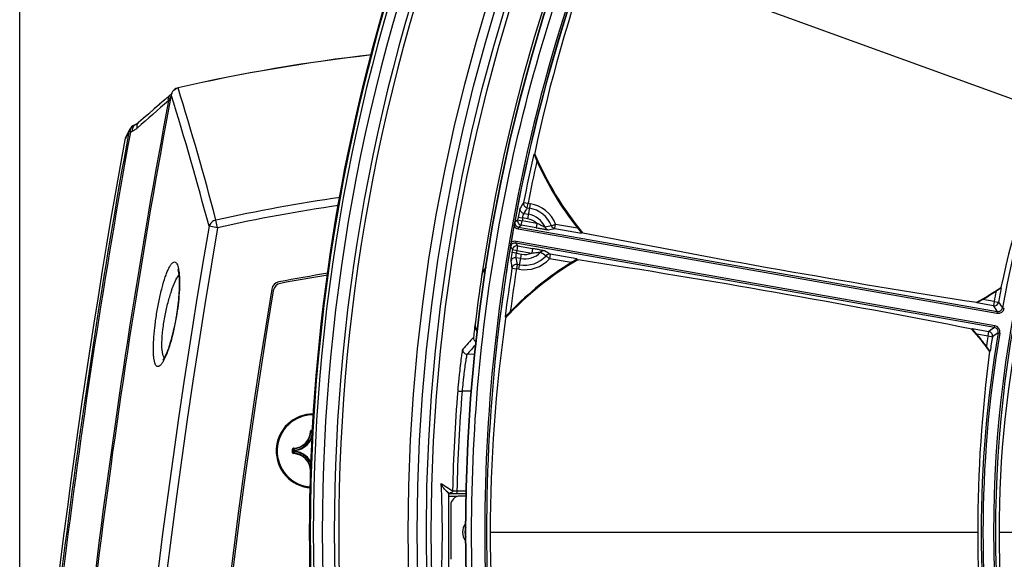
# Model space of a CAD drawing. Header units: millimetres. Extents: x 0 to 420, y -341 to 792.
# Tile 306 of 325: x 323 to 341, y 225 to 235. Entities that reach past the tile are written whole.
import ezdxf

# ---------------------------------------------------------------- set-up
doc = ezdxf.new("R2010")
doc.units = ezdxf.units.MM
doc.header["$LTSCALE"] = 23.1
doc.layers.get('0').update_dxf_attribs({"linetype": 'CONTINUOUS'})
for name, color, linetype in [('02___PRT_ALL_AXES', 7, 'CONTINUOUS'), ('06___PRT_ALL_SURFS', 7, 'CONTINUOUS'), ('AXES', 7, 'CONTINUOUS'), ('DIM_PILOTEES', 7, 'CONTINUOUS')]:
    doc.layers.add(name, color=color, linetype=linetype)
doc.styles.get("Standard").update_dxf_attribs({"font": 'txt', "width": 0.7})
doc.dimstyles.new('DIMSTYLE_3', dxfattribs={"dimtxt": 2.5, "dimasz": 3.5, "dimexe": 2, "dimexo": 0, "dimtad": 1, "dimdec": 0, "dimlfac": 5.882353, "dimdsep": 46, "dimtxsty": 'Standard', "dimblk": '_FILLED', "dimblk1": '_FILLED', "dimblk2": '_FILLED', "dimcen": 0.09, "dimazin": 2, "dimtp": 0.8, "dimtm": 0.8, "dimtfac": 1, "dimtdec": 0, "dimtofl": 0, "dimtmove": 0, "dimatfit": 3, "dimldrblk": '_FILLED', "dimfxl": 0, "dimtolj": 1, "dimarcsym": 0})

# ---------------------------------------------------------------- blocks, each defined once
blk = doc.blocks.new('_FILLED')
at = {"color": 0, "linetype": 'ByBlock'}
blk.add_solid([(0, 0), (-1, 0.1429), (-1, -0.1429)], dxfattribs=at)
blk = doc.blocks.new('*D9')
at = {"layer": 'DIM_PILOTEES', "color": 2, "linetype": 'Continuous'}
for p, q in [((322.755, 216.718), (322.755, 271.478)), ((404.884, 216.276), (404.884, 271.478)), ((322.755, 269.478), (363.82, 269.478)), ((404.884, 269.478), (363.82, 269.478))]:
    blk.add_line(p, q, dxfattribs=at)
at = {"layer": 'DIM_PILOTEES', "color": 2, "linetype": 'Continuous', "xscale": 3.5, "yscale": 3.5, "zscale": 3.5, "rotation": 180}
blk.add_blockref('_FILLED', (322.755, 269.478), dxfattribs=at)
at = {"layer": 'DIM_PILOTEES', "color": 2, "linetype": 'Continuous', "xscale": 3.5, "yscale": 3.5, "zscale": 3.5}
blk.add_blockref('_FILLED', (404.884, 269.478), dxfattribs=at)
at = {"layer": 'DIM_PILOTEES', "color": 2, "linetype": 'Continuous', "insert": (363.82, 272.603), "char_height": 2.5, "width": 8.57143, "attachment_point": 2, "line_spacing_factor": 0.9}
blk.add_mtext('{\\ftxt;\\W0.0001;\\H0.0001;\\~}{\\ftxt;\\W2.2857142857;\\H2.5; }{\\ftxt;\\W0.0001;\\H0.0001;\\~}', dxfattribs=at)

msp = doc.modelspace()

# ---------------------------------------------------------------- linework, layer by layer
at = {"color": 7, "linetype": 'Continuous'}
for p, q in [((333.5414, 236.1927), (342.1537, 233.0581)), ((325.5782, 233.3983), (325.4892, 233.3216)), ((325.6039, 233.4067), (325.6038, 233.4074)), ((325.7331, 233.5399), (325.7326, 233.5419)), ((325.4898, 233.3222), (325.3856, 233.232)), ((325.2311, 233.0973), (325.1796, 233.0524)), ((325.3341, 233.1871), (325.2824, 233.1422)), ((324.9442, 232.8543), (324.9059, 232.8378)), ((324.9513, 232.8578), (324.9482, 232.8562)), ((324.9662, 232.8668), (324.9621, 232.8641)), ((325.1284, 233.0074), (325.0771, 232.9623)), ((324.8208, 232.7574), (324.7451, 232.6055)), ((324.8059, 232.712), (324.7641, 232.6282)), ((324.8059, 232.712), (324.7827, 232.6658)), ((324.836, 232.7066), (324.8059, 232.712)), ((324.7641, 232.6282), (324.7301, 232.5601)), ((332.4191, 232.2915), (332.4335, 232.2928)), ((332.227, 231.3836), (332.3104, 231.3672)), ((332.2957, 231.2838), (332.3104, 231.3672)), ((332.3104, 231.3672), (332.3552, 231.3593)), ((332.2957, 231.2838), (332.3405, 231.2759)), ((332.3053, 231.0759), (332.3552, 231.3593)), ((326.4761, 230.9076), (326.4446, 231.0496)), ((332.0631, 231.0173), (332.1158, 231.0539)), ((332.1158, 231.0539), (332.1993, 231.0385)), ((332.1259, 231.1084), (332.2094, 231.0928)), ((332.1846, 230.9548), (332.1993, 231.0385)), ((332.4782, 230.9893), (332.1993, 231.0385)), ((332.3053, 231.0759), (332.2094, 231.0928)), ((332.2311, 231.1749), (332.32, 231.1592)), ((326.4761, 230.9076), (326.3136, 230.9355)), ((332.1319, 230.9182), (332.126, 230.8848)), ((332.126, 230.8848), (341.1262, 229.2978)), ((332.1319, 230.9182), (332.1846, 230.9548)), ((332.1319, 230.9182), (341.1321, 229.3313)), ((332.4635, 230.9056), (332.1846, 230.9548)), ((332.4782, 230.9893), (332.4635, 230.9056)), ((332.7492, 230.9442), (332.8278, 230.9758)), ((332.813, 230.8921), (332.8278, 230.9758)), ((332.813, 230.8921), (333.3164, 230.8034)), ((332.8278, 230.9758), (333.2393, 230.9032)), ((333.3238, 230.8161), (333.3164, 230.8034)), ((333.3411, 230.813), (333.3238, 230.8161)), ((332.0787, 230.6163), (332.0846, 230.6497)), ((341.0847, 229.0628), (332.0846, 230.6497)), ((331.9802, 230.5467), (332.0171, 230.4943)), ((332.0918, 230.4258), (332.008, 230.4396)), ((332.0171, 230.4943), (332.1009, 230.4803)), ((341.0788, 229.0293), (332.0787, 230.6163)), ((332.0787, 230.6163), (332.1157, 230.5639)), ((332.1157, 230.5639), (332.1009, 230.4803)), ((332.1009, 230.4803), (332.3798, 230.4311)), ((332.1157, 230.5639), (332.3946, 230.5147)), ((332.3946, 230.5147), (332.3798, 230.4311)), ((332.173, 230.3255), (332.0841, 230.3411)), ((332.0918, 230.4258), (332.1877, 230.4089)), ((332.1377, 230.1255), (332.1877, 230.4089)), ((332.6498, 230.3807), (332.7129, 230.3242)), ((332.7276, 230.4079), (332.7129, 230.3242)), ((333.1244, 230.2516), (332.7129, 230.3242)), ((333.231, 230.3191), (332.7276, 230.4079)), ((333.231, 230.3191), (333.2336, 230.3046)), ((333.2336, 230.3046), (333.2509, 230.3016)), ((332.0089, 230.1465), (332.0928, 230.1334)), ((332.1075, 230.2168), (332.0928, 230.1334)), ((332.1377, 230.1255), (332.0928, 230.1334)), ((332.1524, 230.2089), (332.1075, 230.2168)), ((341.1991, 229.7827), (341.2079, 229.7769)), ((341.2071, 229.7767), (341.2079, 229.7769)), ((341.0724, 229.522), (340.8586, 229.5597)), ((341.0724, 229.522), (341.0577, 229.4384)), ((341.0724, 229.522), (341.1559, 229.5065)), ((340.7467, 229.4932), (340.745, 229.5034)), ((341.0577, 229.4384), (340.7467, 229.4932)), ((341.1321, 229.3313), (341.1262, 229.2978)), ((341.2304, 229.3998), (341.2639, 229.3937)), ((331.892, 229.2215), (331.8788, 229.2276)), ((340.6562, 229), (340.6613, 229.009)), ((340.6613, 229.009), (340.9723, 228.9541)), ((340.6615, 229.0084), (340.6613, 229.009)), ((341.0788, 229.0293), (341.0847, 229.0628)), ((331.7378, 228.839), (331.704, 228.8423)), ((340.7438, 228.9081), (340.9575, 228.8705)), ((340.9575, 228.8705), (340.9723, 228.9541)), ((340.9575, 228.8705), (341.0413, 228.8565)), ((341.1478, 228.9313), (341.1813, 228.9256)), ((331.3162, 228.5219), (331.1645, 228.5272)), ((340.9977, 228.5847), (340.9874, 228.5822)), ((331.2512, 227.8298), (331.0711, 227.8298)), ((328.2242, 227.0816), (328.2327, 227.0814)), ((328.2412, 227.0981), (328.2412, 227.0896)), ((327.8843, 226.6743), (327.8843, 226.7413)), ((327.8843, 226.7413), (327.8928, 226.7413)), ((327.8928, 226.6743), (327.8928, 226.7413)), ((327.9008, 226.7582), (327.9011, 226.7497)), ((327.8843, 226.6743), (327.8928, 226.6743)), ((327.9008, 226.6574), (327.9011, 226.6659)), ((327.9212, 226.701), (327.9212, 226.7146)), ((327.9297, 226.7146), (327.9212, 226.7146)), ((327.9297, 226.701), (327.9212, 226.701)), ((327.9297, 226.7146), (327.9288, 226.7231)), ((327.9297, 226.701), (327.9288, 226.6925)), ((327.9297, 226.701), (327.9297, 226.7146)), ((328.2242, 226.334), (328.2327, 226.3342)), ((330.6769, 226.0976), (330.891, 225.9567)), ((330.7756, 225.9493), (330.8238, 225.9012)), ((330.7756, 225.9493), (330.84, 225.9069)), ((331.1516, 225.9012), (330.8238, 225.9012)), ((330.8246, 224.5054), (330.8246, 225.8502)), ((330.9788, 225.8502), (330.8246, 225.8502)), ((330.9712, 225.9046), (331.1516, 225.9045)), ((330.973, 225.9556), (331.1524, 225.9555)), ((331.1451, 225.8579), (331.0288, 225.8579)), ((330.8588, 225.688), (330.8585, 224.668)), ((331.5992, 225.1778), (340.7642, 225.1778)), ((341.1648, 225.1778), (350.0351, 225.1778))]:
    msp.add_line(p, q, dxfattribs=at)
for points in [[(325.6003, 233.4199), (325.5946, 233.4137), (325.5872, 233.4064), (325.5782, 233.3983)], [(325.6101, 233.433), (325.6093, 233.4317), (325.6075, 233.429), (325.6046, 233.425), (325.6003, 233.4199)], [(325.3863, 233.2325), (325.2831, 233.1428), (325.1803, 233.0529), (325.0778, 232.9629), (324.9899, 232.8853)], [(324.9899, 232.8853), (324.9803, 232.8772), (324.971, 232.8701), (324.9625, 232.8643), (324.955, 232.8597), (324.9485, 232.8563), (324.9442, 232.8543)], [(324.7827, 232.6658), (324.7499, 232.5998), (324.7397, 232.5794), (324.7331, 232.5661), (324.7302, 232.5604), (324.7301, 232.5602)], [(324.7451, 232.6055), (324.7398, 232.5937), (324.7354, 232.5815), (324.732, 232.5691), (324.7301, 232.5601)], [(325.7267, 230.1189), (325.7265, 230.1194), (325.7267, 230.1188), (325.7278, 230.1163), (325.7294, 230.1117), (325.7315, 230.105), (325.7339, 230.0963), (325.7364, 230.0854), (325.739, 230.0725), (325.7416, 230.0575), (325.7441, 230.0405), (325.7464, 230.0214), (325.7486, 230.0003), (325.7504, 229.9772), (325.752, 229.9522), (325.7532, 229.9252), (325.754, 229.8963), (325.7544, 229.8656), (325.7543, 229.833), (325.7538, 229.7986), (325.7527, 229.7624), (325.7512, 229.7244), (325.749, 229.6846), (325.7462, 229.6432), (325.7429, 229.6), (325.7389, 229.5552), (325.7342, 229.5089), (325.7288, 229.4611), (325.7227, 229.4119), (325.7159, 229.3614), (325.7083, 229.3098), (325.7044, 229.2843)], [(325.7044, 229.2843), (325.7004, 229.2594), (325.6915, 229.2071), (325.6823, 229.156), (325.6727, 229.1062), (325.6629, 229.0579), (325.6528, 229.011), (325.6425, 228.9658), (325.6322, 228.9222), (325.6217, 228.8803), (325.6112, 228.8402), (325.6007, 228.8018), (325.5902, 228.7653), (325.5799, 228.7306), (325.5696, 228.6977), (325.5594, 228.6667), (325.5494, 228.6375), (325.5396, 228.6101), (325.5301, 228.5846), (325.5208, 228.5609), (325.5118, 228.539), (325.5031, 228.5189), (325.4947, 228.5006), (325.4868, 228.4841), (325.4793, 228.4693), (325.4724, 228.4563), (325.4659, 228.445), (325.4601, 228.4355), (325.455, 228.4277), (325.4507, 228.4216), (325.4474, 228.4173), (325.4461, 228.4156)]]:
    msp.add_lwpolyline(points, dxfattribs=at)
for radius in [33.745, 33.575, 33.405, 33.3124, 32.6694, 32.6636]:
    msp.add_circle((363.8046, 225.1778), radius, dxfattribs=at)
for centre, radius, start, end in [((363.8046, 225.1778), 32.725, 4.77875, 171.54338), ((363.8046, 225.1778), 32.2752, 150.42227, 169.57773), ((363.8046, 225.1778), 35.5904, 155.36063, 204.63937), ((363.8046, 225.1778), 35.5875, 155.35938, 204.64062), ((359.8843, 226.6047), 28.0335, 151.74685, 168.25315), ((363.6813, 225.1778), 35.4076, 158.05524, 201.94476), ((363.6603, 225.1778), 35.2166, 158.04684, 201.95316), ((363.6725, 225.1778), 35.0047, 157.90706, 202.09301), ((363.683, 225.1778), 34.9302, 157.91084, 202.08916), ((363.9424, 225.1798), 32.4454, 158.11113, 173.51834), ((363.9522, 225.18), 32.4212, 158.11463, 173.51917), ((363.1147, 225.4289), 22.2416, 150.28428, 169.71572), ((366.6567, 224.1398), 26.0755, 152.49809, 167.50191), ((363.8046, 225.1778), 35.605, 163.07562, 196.92438), ((363.8046, 225.1778), 35.6047, 163.07562, 196.92438), ((333.2046, 200.6132), 33.7658, 96.51089, 102.78479), ((333.2046, 200.6132), 33.7637, 96.51665, 102.78479), ((467.5046, 206.7146), 144.3893, 169.346945, 176.26981), ((325.7694, 233.3742), 0.1688, 157.64492, 168.65637), ((325.7274, 233.3909), 0.1246, 161.04764, 172.40094), ((325.7689, 233.3738), 0.1682, 157.68446, 168.74261), ((264.1019, 214.4062), 64.3701, 14.879385, 17.168021), ((325.7699, 233.3762), 0.1696, 160.44031, 161.01982), ((325.7702, 233.3761), 0.17, 102.78479, 160.43739), ((325.7697, 233.374), 0.1692, 152.13231, 157.63562), ((325.7692, 233.3737), 0.1686, 152.1473, 157.67451), ((325.772, 233.3718), 0.1725, 103.05235, 113.90489), ((325.7719, 233.3709), 0.1725, 102.90248, 113.77647), ((325.7259, 233.5368), 0.00784, 17.07482, 23.14223), ((263.4405, 214.3968), 65.1677, 14.805493, 17.081956), ((467.5046, 206.7146), 144.4196, 169.394269, 176.248298), ((361.4138, 191.6176), 54.9825, 130.7106, 131.52201), ((324.9838, 232.7628), 0.0997, 113.40385, 118.91389), ((467.5046, 206.7146), 145.0475, 169.674876, 176.092311), ((467.5046, 206.7146), 145.017, 169.674876, 176.092311), ((324.9697, 232.6834), 0.1662, 153.57475, 170.08457), ((318.0797, 248.4084), 17.0937, 293.28162, 293.42285), ((363.8046, 225.1778), 32.1816, 167.22932, 168.88173), ((363.8046, 225.1778), 32.1678, 167.18641, 167.22145), ((337.9255, 234.597), 5.9558, 202.76124, 219.40817), ((337.9255, 234.597), 5.95, 202.64989, 219.50091), ((363.8046, 225.1778), 32.0967, 167.42946, 168.88173), ((337.9255, 234.597), 5.967, 204.07009, 218.24611), ((333.2046, 200.6132), 31.1781, 98.14868, 102.5224), ((365.5749, 211.5843), 38.7826, 149.30157, 149.48898), ((333.2046, 200.6132), 31.0326, 98.24034, 102.5224), ((365.5468, 211.5043), 38.6894, 149.2537, 149.44112), ((332.2465, 230.7424), 0.5417, 21.87813, 80), ((332.2465, 230.7424), 0.6264, 21.87813, 80), ((363.8046, 225.1778), 32.2749, 169.57773, 169.72229), ((332.1466, 231.0019), 0.0849, 169.53233, 260.04354), ((332.1994, 231.0385), 0.0851, 169.56401, 259.93094), ((363.8046, 225.1778), 32.2291, 169.39638, 169.49484), ((363.8046, 225.1778), 32.1441, 169.39638, 169.49484), ((332.2465, 230.7424), 0.3386, 46.81356, 80), ((332.2465, 230.7424), 0.4233, 24.57541, 80), ((467.5046, 206.7146), 143.2535, 170.265841, 188.961343), ((467.5046, 206.7146), 143.0886, 170.265841, 188.961343), ((363.8046, 225.1778), 32.2749, 169.72264, 170.27736), ((332.1466, 231.0019), 0.1189, 213.59424, 260.01877), ((335.3588, 218.7604), 12.4601, 102.08916, 102.64349), ((332.7087, 230.9535), 0.0849, 204.41689, 259.79651), ((327.6525, 258.3547), 27.9433, 280.39352, 280.64236), ((332.8281, 230.9757), 0.0849, 201.7412, 259.79473), ((369.3098, 412.5754), 185.2871, 258.806443, 261.131608), ((363.8046, 225.1778), 22.7425, 165.60357, 194.39643), ((363.8046, 225.1778), 22.7074, 165.60357, 194.39643), ((363.8046, 225.1778), 32.2749, 170.27772, 170.42227), ((363.8046, 225.1778), 32.2752, 170.42227, 173.48647), ((332.0639, 230.5327), 0.0849, 79.95929, 170.46493), ((363.8046, 225.1778), 32.2291, 170.50516, 170.60362), ((332.101, 230.4801), 0.0851, 80.06906, 170.43599), ((363.8046, 225.1778), 32.1441, 170.50516, 170.60362), ((332.2465, 230.7424), 0.4233, 260, 315.42459), ((332.6086, 230.3859), 0.0849, 80.20349, 135.58312), ((339.269, 240.937), 12.4599, 237.3565, 237.91084), ((318.4847, 206.3651), 27.9449, 59.35764, 59.60647), ((336.2646, 225.1778), 5.95, 120.49909, 137.35011), ((336.2646, 225.1778), 5.9558, 120.59183, 137.23876), ((370.1174, 237.3461), 38.7826, 190.51102, 190.69843), ((370.1184, 237.4308), 38.6894, 190.55888, 190.7463), ((332.2465, 230.7424), 0.6264, 260, 318.12187), ((332.2465, 230.7424), 0.5417, 260, 318.12187), ((332.2465, 230.7424), 0.3386, 260, 293.18644), ((332.7132, 230.3242), 0.0849, 80.20528, 138.2588), ((304.884, 47.1988), 185.2871, 78.868392, 81.193557), ((324.9608, 229.9853), 0.7944, 8.09008, 10.27343), ((331.7728, 229.9377), 0.34, 137.84994, 171.53085), ((363.8046, 225.1778), 32.1816, 171.11827, 172.77068), ((336.2646, 225.1778), 5.967, 121.75389, 135.92991), ((363.8046, 225.1778), 32.0967, 171.11827, 172.57054), ((327.6597, 229.722), 0.17, 100.78516, 170.65736), ((333.2046, 200.6132), 29.8022, 98.99283, 100.78516), ((333.2046, 200.6132), 29.7682, 99.01077, 100.73919), ((363.8046, 225.1681), 32.725, 171.53085, 173.04838), ((467.5046, 206.7146), 141.8949, 170.657362, 188.776231), ((467.5046, 206.7146), 141.8609, 170.66697, 188.771753), ((327.6893, 229.693), 0.17, 100.73919, 170.66697), ((337.9255, 234.597), 5.8219, 298.96551, 304.2142), ((337.9255, 234.597), 5.8291, 300.21148, 303.10203), ((363.1147, 225.4289), 22.4191, 168.98086, 169.48038), ((363.1147, 225.4289), 22.3341, 168.77417, 169.48038), ((341.0723, 229.5221), 0.0851, 260.06741, 349.41297), ((393.2409, 265.6258), 63.5029, 214.740131, 214.857801), ((341.1469, 229.4149), 0.1189, 259.991, 349.72473), ((341.1469, 229.4149), 0.0849, 259.95927, 349.75645), ((392.9715, 265.5849), 63.1388, 214.848893, 214.967019), ((361.7969, 225.1778), 20.6321, 168.18761, 191.81239), ((359.6327, 225.1778), 28.0335, 171.74685, 188.25315), ((363.8046, 225.1778), 32.1678, 172.77855, 172.81359), ((363.8046, 225.1778), 32.725, 173.04402, 173.56665), ((331.6577, 229.0877), 0.34, 173.04838, 206.14545), ((336.2646, 225.1778), 5.8219, 35.7858, 41.03449), ((377.6316, 177.1013), 63.5029, 125.142199, 125.259869), ((341.0642, 228.9457), 0.0849, 350.24355, 80.04072), ((341.0641, 228.9456), 0.1189, 350.27528, 80.009), ((379.7996, 184.6429), 65.6307, 137.662937, 137.926427), ((363.9549, 225.1778), 32.4585, 173.51729, 186.48271), ((363.9657, 225.1778), 32.4353, 173.51875, 186.48125), ((336.2646, 225.1778), 5.8291, 36.89797, 39.78852), ((363.0704, 225.1778), 22.2416, 170.28428, 189.71572), ((363.0704, 225.1778), 22.2076, 170.28428, 189.71572), ((363.0704, 225.1778), 22.4191, 170.51962, 171.01914), ((340.9574, 228.8704), 0.0851, 350.58703, 79.93259), ((363.0704, 225.1778), 22.3341, 170.51962, 171.22583), ((377.3925, 177.2319), 63.1388, 125.032981, 125.151107), ((331.1675, 228.6122), 0.085, 174.05172, 267.95334), ((379.7261, 184.5804), 65.4946, 137.641336, 137.855848), ((366.8397, 225.1778), 26.0755, 172.49809, 187.50191), ((346.1411, 226.6092), 15.2013, 174.50455, 175.36838), ((344.765, 226.7413), 13.8189, 174.03358, 174.50354), ((343.0244, 226.7449), 12.0024, 173.83974, 174.63332), ((342.0538, 226.8495), 11.0262, 173.36491, 173.83881), ((343.35, 226.7133), 12.3295, 174.62876, 174.80445), ((363.7804, 225.1775), 32.8986, 175.3637, 178.64276), ((363.7772, 225.1775), 32.8135, 175.36368, 178.64118), ((328.2746, 226.7078), 0.697, 89.40194, 266.36862), ((327.8921, 227.0903), 0.3322, 271.50113, 358.49886), ((327.8921, 227.0903), 0.3407, 271.50107, 358.49892), ((327.8921, 227.0903), 0.3691, 275.70588, 354.29412), ((327.8921, 227.0903), 0.3775, 275.70547, 354.29471), ((328.2412, 227.0812), 0.0169, 89.95331, 178.49632), ((327.5158, 226.366), 1.0128, 42.76151, 44.93996), ((327.4882, 226.3564), 1.051, 42.11664, 44.239), ((328.626, 227.4942), 1.051, 225.76099, 227.88337), ((328.6166, 227.4667), 1.0129, 225.06013, 227.2384), ((327.9013, 226.6743), 0.0169, 179.94591, 268.51539), ((328.6261, 225.9214), 1.051, 132.11664, 134.239), ((327.8921, 226.3253), 0.3322, 1.50114, 88.49886), ((328.6165, 225.9489), 1.0128, 132.76151, 134.93996), ((327.8921, 226.3253), 0.3407, 1.50107, 88.49892), ((327.9297, 226.7146), 0.00854, 96.167, 179.53884), ((327.8921, 226.3253), 0.3691, 16.5112, 84.29412), ((327.8921, 226.3253), 0.3775, 19.99291, 84.2947), ((312.7023, 225.1775), 17.9982, 0.00112, 2.93039), ((331.0288, 225.6879), 0.17, 89.9829, 179.9829), ((331.3346, 225.1778), 0.2125, 155.86501, 204.13513), ((312.6732, 225.1789), 18.0273, 357.07198, 359.99651)]:
    msp.add_arc(centre, radius, start, end, dxfattribs=at)
msp.add_ellipse((330.8237, 225.8502), major_axis=(0, 0.051), ratio=0.0174551, start_param=-1.5707963, end_param=-0.0174533, dxfattribs=at)
for points, knots in [([(333.5931, 213.0799), (332.8231, 214.9932), (331.6459, 218.9791), (331.0514, 225.1778), (331.6459, 231.3765), (332.8231, 235.3624), (333.5931, 237.2757)], [0, 0, 0, 0, 0.2499008, 0.5, 0.7500992, 1, 1, 1, 1]), ([(325.5521, 233.295), (325.5481, 233.3145), (325.5462, 233.3527), (325.5654, 233.3873), (325.5782, 233.3983)], [0, 0, 0, 0, 0.5407572, 1, 1, 1, 1]), ([(325.5958, 233.382), (325.5932, 233.3747), (325.5811, 233.3445), (325.5654, 233.3158), (325.5521, 233.295)], [0, 0, 0, 0, 0.2409189, 1, 1, 1, 1]), ([(324.8747, 232.7233), (324.8737, 232.7492), (324.8814, 232.7994), (324.9156, 232.8391), (324.9356, 232.8501)], [0, 0, 0, 0, 0.5325741, 1, 1, 1, 1]), ([(324.9655, 232.783), (324.9613, 232.8022), (324.959, 232.8398), (324.9774, 232.8742), (324.9899, 232.8853)], [0, 0, 0, 0, 0.5411691, 1, 1, 1, 1]), ([(324.8373, 232.7362), (324.8401, 232.7583), (324.8536, 232.8002), (324.8875, 232.8299), (324.9059, 232.8378)], [0, 0, 0, 0, 0.5267138, 1, 1, 1, 1]), ([(324.9655, 232.783), (324.9583, 232.7766), (324.9304, 232.7534), (324.8992, 232.7339), (324.8747, 232.7233)], [0, 0, 0, 0, 0.2648934, 1, 1, 1, 1]), ([(332.4191, 232.2915), (332.4196, 232.2916), (332.4202, 232.2893), (332.422, 232.2868), (332.4243, 232.2816), (332.4285, 232.2728), (332.4345, 232.2595), (332.4423, 232.2421), (332.4507, 232.2232), (332.4624, 232.1969), (332.4713, 232.1768), (332.4774, 232.1634)], [0, 0, 0, 0, 0.0099628, 0.0362054, 0.0759875, 0.1261188, 0.2471686, 0.3851639, 0.5327459, 0.6859093, 1, 1, 1, 1]), ([(332.227, 231.3836), (332.2229, 231.3621), (332.2325, 231.3138), (332.2741, 231.2876), (332.2957, 231.2838)], [0, 0, 0, 0, 0.4994095, 1, 1, 1, 1]), ([(332.1624, 231.2744), (332.1595, 231.2695), (332.1562, 231.251), (332.1471, 231.2164), (332.1372, 231.1662), (332.1297, 231.1286), (332.1259, 231.1084)], [0, 0, 0, 0, 0.1005427, 0.3229082, 0.6369164, 1, 1, 1, 1]), ([(332.2311, 231.1749), (332.2096, 231.1788), (332.1681, 231.2048), (332.1584, 231.253), (332.1624, 231.2744)], [0, 0, 0, 0, 0.5005894, 1, 1, 1, 1]), ([(326.4446, 231.0496), (326.4144, 231.0426), (326.3583, 231.0152), (326.3221, 230.9632), (326.3136, 230.9355)], [0, 0, 0, 0, 0.5166495, 1, 1, 1, 1]), ([(332.0473, 230.9365), (332.0486, 230.9427), (332.054, 230.9696), (332.0593, 230.9965), (332.0631, 231.0173)], [0, 0, 0, 0, 0.2308332, 1, 1, 1, 1]), ([(332.2094, 231.0928), (332.2114, 231.1028), (332.2155, 231.1215), (332.2212, 231.1466), (332.2268, 231.1633), (332.229, 231.1729), (332.2311, 231.1749)], [0, 0, 0, 0, 0.3625865, 0.6758199, 0.8978077, 1, 1, 1, 1]), ([(332.4635, 230.9056), (332.4887, 230.9012), (332.5376, 230.8927), (332.597, 230.8827), (332.6397, 230.8762), (332.6646, 230.8725), (332.6819, 230.8708), (332.6909, 230.8695), (332.6937, 230.87)], [0, 0, 0, 0, 0.3293194, 0.6397303, 0.7748141, 0.8857466, 0.9633572, 1, 1, 1, 1]), ([(332.6314, 230.9184), (332.6289, 230.9183), (332.6214, 230.9221), (332.6076, 230.9271), (332.589, 230.9357), (332.5606, 230.949), (332.5236, 230.9674), (332.4935, 230.9821), (332.4782, 230.9893)], [0, 0, 0, 0, 0.0452742, 0.1412431, 0.2664178, 0.405906, 0.7004779, 1, 1, 1, 1]), ([(333.2393, 230.9032), (333.2477, 230.8925), (333.2603, 230.8766), (333.2767, 230.8557), (333.2883, 230.841), (333.2987, 230.8276), (333.3065, 230.8176), (333.3113, 230.8109), (333.3142, 230.8073), (333.3153, 230.805), (333.3166, 230.8037), (333.3164, 230.8034)], [0, 0, 0, 0, 0.3247888, 0.4818504, 0.6314121, 0.768532, 0.8850555, 0.9316672, 0.9677361, 0.9910297, 1, 1, 1, 1]), ([(331.9802, 230.5467), (331.9814, 230.554), (331.9858, 230.5811), (331.99, 230.6082), (331.9929, 230.628)], [0, 0, 0, 0, 0.2700295, 1, 1, 1, 1]), ([(332.008, 230.4396), (332.0047, 230.4193), (331.9988, 230.3815), (331.9909, 230.3309), (331.9877, 230.2953), (331.9845, 230.2768), (331.9855, 230.2712)], [0, 0, 0, 0, 0.3630836, 0.6770918, 0.8994573, 1, 1, 1, 1]), ([(332.3798, 230.4311), (332.3966, 230.4326), (332.4299, 230.4361), (332.4709, 230.4408), (332.5022, 230.4435), (332.5226, 230.4453), (332.5373, 230.4452), (332.5456, 230.4462), (332.548, 230.4453)], [0, 0, 0, 0, 0.2995222, 0.5940942, 0.7335824, 0.8587571, 0.9547258, 1, 1, 1, 1]), ([(332.6231, 230.4695), (332.6206, 230.4709), (332.6117, 230.4727), (332.5949, 230.4771), (332.5702, 230.4821), (332.5279, 230.4906), (332.4687, 230.5016), (332.4197, 230.5103), (332.3946, 230.5147)], [0, 0, 0, 0, 0.0366428, 0.1142533, 0.2251857, 0.3602695, 0.6706805, 1, 1, 1, 1]), ([(325.3297, 229.2841), (325.3434, 229.37), (325.3735, 229.5356), (325.4271, 229.7681), (325.4776, 229.9423), (325.5206, 230.0607), (325.5506, 230.131), (325.5807, 230.188), (325.6124, 230.2348), (325.6536, 230.2722), (325.6943, 230.2554), (325.7142, 230.2255), (325.7311, 230.1818), (325.7388, 230.1468), (325.7424, 230.1269)], [0, 0, 0, 0, 0.2132993, 0.4122659, 0.584602, 0.6576059, 0.7204834, 0.7725349, 0.8134561, 0.86465, 0.8852882, 0.912571, 0.9504343, 1, 1, 1, 1]), ([(332.0841, 230.3411), (332.0626, 230.3449), (332.0146, 230.3346), (331.989, 230.2927), (331.9855, 230.2712)], [0, 0, 0, 0, 0.5005894, 1, 1, 1, 1]), ([(332.0841, 230.3411), (332.0828, 230.3437), (332.084, 230.3535), (332.0844, 230.3711), (332.0877, 230.3967), (332.0903, 230.4156), (332.0918, 230.4258)], [0, 0, 0, 0, 0.1021922, 0.3241801, 0.6374135, 1, 1, 1, 1]), ([(333.231, 230.3191), (333.2311, 230.3187), (333.2295, 230.3179), (333.2276, 230.3162), (333.2237, 230.3137), (333.2168, 230.3091), (333.206, 230.3024), (333.1917, 230.2934), (333.1758, 230.2835), (333.1532, 230.2695), (333.136, 230.2588), (333.1244, 230.2516)], [0, 0, 0, 0, 0.00897, 0.0322635, 0.0683317, 0.1149435, 0.2314669, 0.3685869, 0.5181488, 0.6752107, 1, 1, 1, 1]), ([(325.7473, 230.097), (325.7547, 230.0452), (325.7621, 229.9272), (325.757, 229.6551), (325.7322, 229.4362), (325.7081, 229.2839)], [0, 0, 0, 0, 0.1926569, 0.433228, 1, 1, 1, 1]), ([(332.1075, 230.2168), (332.0859, 230.2205), (332.0379, 230.2102), (332.0123, 230.1681), (332.0089, 230.1465)], [0, 0, 0, 0, 0.5005905, 1, 1, 1, 1]), ([(325.4894, 229.2578), (325.5051, 229.3391), (325.5397, 229.494), (325.6017, 229.7071), (325.6677, 229.8794), (325.7192, 229.9767), (325.7474, 230.0129)], [0, 0, 0, 0, 0.3096646, 0.5929172, 0.828266, 1, 1, 1, 1]), ([(341.1089, 229.714), (341.129, 229.7271), (341.157, 229.7458), (341.1899, 229.7661), (341.2023, 229.7747), (341.2071, 229.7767)], [0, 0, 0, 0, 0.6162137, 0.8648545, 1, 1, 1, 1]), ([(340.7578, 229.5007), (340.7647, 229.5049), (340.7982, 229.5247), (340.8319, 229.5442), (340.8586, 229.5597)], [0, 0, 0, 0, 0.2060132, 1, 1, 1, 1]), ([(331.9774, 229.3281), (331.9672, 229.3175), (331.9519, 229.3017), (331.9319, 229.281), (331.9176, 229.2661), (331.9043, 229.2525), (331.8941, 229.242), (331.8871, 229.2352), (331.8832, 229.231), (331.8806, 229.2293), (331.8793, 229.2274), (331.8788, 229.2276)], [0, 0, 0, 0, 0.3140907, 0.4672541, 0.6148361, 0.7528314, 0.8738812, 0.9240125, 0.9637946, 0.9900372, 1, 1, 1, 1]), ([(340.7467, 229.4932), (340.7466, 229.4935), (340.7481, 229.4943), (340.7511, 229.4969), (340.7551, 229.499), (340.7578, 229.5007)], [0, 0, 0, 0, 0.0780012, 0.2804304, 1, 1, 1, 1]), ([(325.4675, 228.4201), (325.4579, 228.4014), (325.4395, 228.3684), (325.4099, 228.3277), (325.3823, 228.3014), (325.3531, 228.2896), (325.3252, 228.3009), (325.3061, 228.3297), (325.2908, 228.372), (325.2794, 228.4295), (325.2718, 228.5014), (325.2682, 228.5869), (325.2688, 228.6843), (325.2752, 228.8331), (325.2935, 229.0346), (325.3161, 229.1993), (325.3297, 229.2841)], [0, 0, 0, 0, 0.0526272, 0.0942567, 0.125247, 0.1477808, 0.1681726, 0.1947189, 0.2317191, 0.2804459, 0.340914, 0.4124995, 0.4941617, 0.5845544, 0.7850672, 1, 1, 1, 1]), ([(325.4737, 228.4586), (325.464, 228.4708), (325.4487, 228.5056), (325.4286, 228.6024), (325.4258, 228.7673), (325.4451, 228.9993), (325.4723, 229.1688), (325.4894, 229.2578)], [0, 0, 0, 0, 0.0576662, 0.1378822, 0.3654501, 0.6642311, 1, 1, 1, 1]), ([(325.7081, 229.2839), (325.6814, 229.1146), (325.6317, 228.8757), (325.5422, 228.5895), (325.4934, 228.4703), (325.4675, 228.4201)], [0, 0, 0, 0, 0.5718626, 0.8112864, 1, 1, 1, 1]), ([(340.7438, 228.9081), (340.727, 228.9282), (340.7029, 228.9564), (340.6761, 228.9902), (340.6645, 229.003), (340.6615, 229.0084)], [0, 0, 0, 0, 0.6039261, 0.8575687, 1, 1, 1, 1]), ([(331.083, 228.621), (331.0746, 228.6117), (331.0739, 228.564), (331.0539, 228.4795), (331.0399, 228.3415), (331.0271, 228.2367), (331.021, 228.1777)], [0, 0, 0, 0, 0.0834204, 0.2895468, 0.6028291, 1, 1, 1, 1]), ([(340.9877, 228.5962), (340.9834, 228.6018), (340.9627, 228.6287), (340.9424, 228.6559), (340.9262, 228.6775)], [0, 0, 0, 0, 0.2059019, 1, 1, 1, 1]), ([(340.9977, 228.5847), (340.9973, 228.5846), (340.9963, 228.5861), (340.9929, 228.5892), (340.99, 228.5934), (340.9877, 228.5962)], [0, 0, 0, 0, 0.0781758, 0.2798574, 1, 1, 1, 1]), ([(331.1645, 228.5272), (331.1563, 228.5192), (331.155, 228.475), (331.1351, 228.3985), (331.1206, 228.2725), (331.1077, 228.1772), (331.1015, 228.1235)], [0, 0, 0, 0, 0.0838385, 0.2903024, 0.6035962, 1, 1, 1, 1]), ([(330.9894, 227.8367), (330.9916, 227.8363), (331.0191, 227.835), (331.0462, 227.8318), (331.0711, 227.8298)], [0, 0, 0, 0, 0.0832875, 1, 1, 1, 1]), ([(328.2327, 227.0814), (328.2327, 227.0835), (328.2346, 227.0879), (328.239, 227.0896), (328.2412, 227.0896)], [0, 0, 0, 0, 0.500008, 1, 1, 1, 1]), ([(327.9008, 226.7582), (327.8966, 226.7581), (327.8878, 226.7544), (327.8843, 226.7455), (327.8843, 226.7413)], [0, 0, 0, 0, 0.4999952, 1, 1, 1, 1]), ([(327.8928, 226.7413), (327.8928, 226.7434), (327.8945, 226.7479), (327.8989, 226.7497), (327.9011, 226.7497)], [0, 0, 0, 0, 0.5000089, 1, 1, 1, 1]), ([(327.9011, 226.6659), (327.8989, 226.6659), (327.8945, 226.6677), (327.8928, 226.6722), (327.8928, 226.6743)], [0, 0, 0, 0, 0.500008, 1, 1, 1, 1]), ([(327.9288, 226.6925), (327.9268, 226.6928), (327.9228, 226.6948), (327.9212, 226.6989), (327.9212, 226.701)], [0, 0, 0, 0, 0.5000561, 1, 1, 1, 1]), ([(330.7756, 225.9493), (330.758, 225.967), (330.7211, 226.0119), (330.6787, 226.0628), (330.6769, 226.0976)], [0, 0, 0, 0, 0.4172908, 1, 1, 1, 1]), ([(330.84, 225.9069), (330.8509, 225.8998), (330.8992, 225.912), (330.9405, 225.9046), (330.9712, 225.9046)], [0, 0, 0, 0, 0.2981812, 1, 1, 1, 1]), ([(330.891, 225.9567), (330.8907, 225.9448), (330.8891, 225.9183), (330.8581, 225.9135), (330.8501, 225.9198)], [0, 0, 0, 0, 0.5417022, 1, 1, 1, 1]), ([(330.891, 225.9567), (330.8967, 225.9508), (330.9294, 225.9609), (330.9539, 225.9553), (330.973, 225.9556)], [0, 0, 0, 0, 0.3009546, 1, 1, 1, 1]), ([(330.973, 225.9556), (330.973, 225.9497), (330.9733, 225.9429), (330.9719, 225.911), (330.9716, 225.9177)], [0, 0, 0, 0, 0.4690485, 1, 1, 1, 1])]:
    msp.add_open_spline(points, degree=3, knots=knots, dxfattribs=at)
for points in [[(325.6038, 233.4074), (325.6016, 233.3988), (325.5989, 233.3904), (325.5958, 233.382)], [(325.6201, 233.4531), (325.6376, 233.4861), (325.668, 233.5144), (325.7021, 233.5295)], [(325.6202, 233.4524), (325.6376, 233.4855), (325.6681, 233.5137), (325.7023, 233.5288)], [(324.9059, 232.8378), (324.87, 232.8224), (324.8382, 232.7923), (324.8208, 232.7574)], [(324.836, 232.7066), (324.8356, 232.7164), (324.8361, 232.7264), (324.8373, 232.7362)], [(332.0846, 230.6497), (332.0538, 230.6552), (332.0185, 230.6469), (331.9933, 230.6283)], [(331.2857, 228.8446), (331.2818, 228.8101), (331.3075, 228.768), (331.3399, 228.7557)]]:
    msp.add_open_spline(points, degree=3, dxfattribs=at)
at = {"layer": '02___PRT_ALL_AXES', "color": 7, "linetype": 'Continuous'}
msp.add_arc((331.3346, 225.1778), 0.255, 140.92504, 219.07485, dxfattribs=at)
at = {"layer": '06___PRT_ALL_SURFS', "color": 7, "linetype": 'Continuous'}
msp.add_arc((467.5046, 206.7146), 145.095, 169.739259, 176.046633, dxfattribs=at)
at = {"layer": 'AXES', "color": 7, "linetype": 'Continuous'}
msp.add_arc((328.2746, 226.7078), 0.68, 89.43767, 266.32983, dxfattribs=at)

# ---------------------------------------------------------------- dimensions: what is measured, and where the dimension line sits
at = {"layer": 'DIM_PILOTEES', "color": 2, "linetype": 'Continuous'}
dim = msp.add_linear_dim(base=(404.8843, 269.4785), p1=(322.7549, 216.7182), p2=(404.8843, 216.2759), text='{\\ftxt;\\W0.0001;\\H0.0001;\\~}{\\ftxt;\\W2.2857142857;\\H2.5; }{\\ftxt;\\W0.0001;\\H0.0001;\\~}', dimstyle='DIMSTYLE_3', dxfattribs=at)
dim.commit()
dim.dimension.update_dxf_attribs({"geometry": '*D9', "text_midpoint": (363.4624, 269.4785), "dimtype": 160})

doc.saveas('drawing.dxf')
